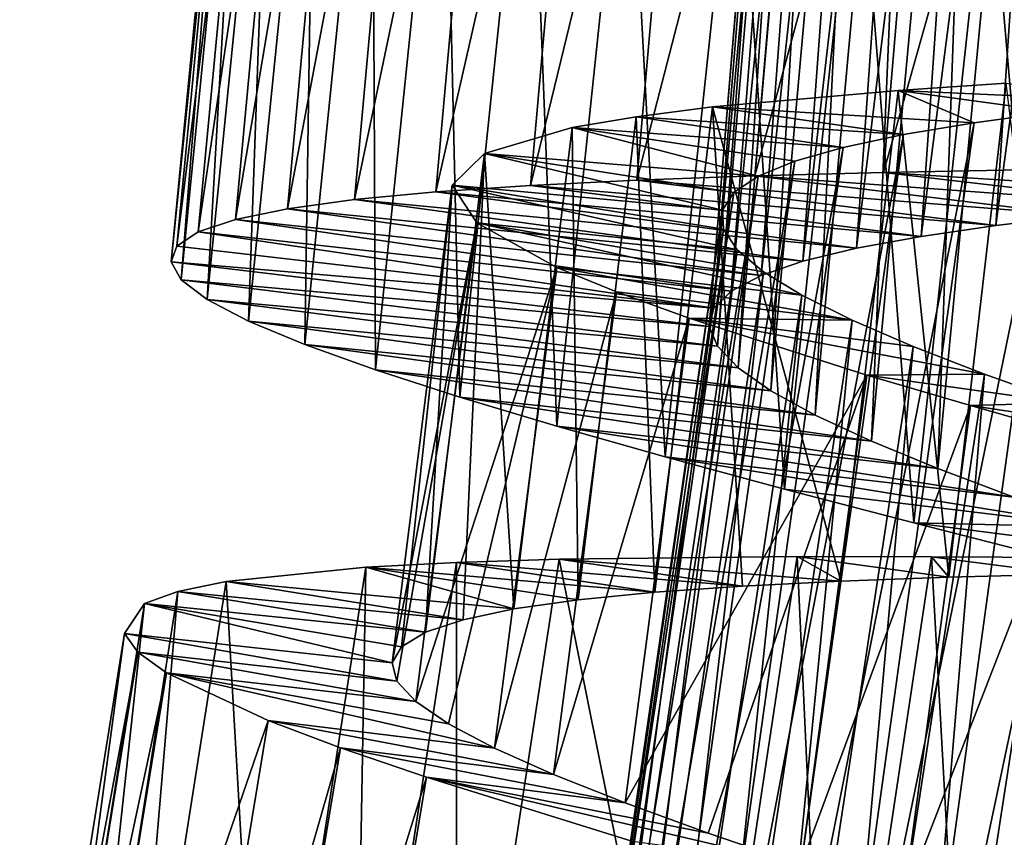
# Model space of a CAD drawing. Header units: millimetres. Extents: x -182 to 217, y -96 to 236.
# Tile 357 of 458: x 149.08 to 153.44, y -27.77 to -24.14. Entities that reach past the tile are written whole.
import ezdxf

# ---------------------------------------------------------------- set-up
doc = ezdxf.new("R2010")
doc.units = ezdxf.units.MM
doc.header["$LTSCALE"] = 52.148148
for name, color, linetype in [('967', 7, 'CONTINUOUS'), ('968', 7, 'CONTINUOUS'), ('986', 7, 'CONTINUOUS'), ('987', 7, 'CONTINUOUS'), ('988', 7, 'CONTINUOUS'), ('993', 7, 'CONTINUOUS'), ('995', 7, 'CONTINUOUS'), ('996', 7, 'CONTINUOUS')]:
    doc.layers.add(name, color=color, linetype=linetype)

msp = doc.modelspace()

# ---------------------------------------------------------------- linework, layer by layer
at = {"layer": '967', "color": 7, "linetype": 'CONTINUOUS', "true_color": 0xaaaaaa}
for points in [[(151.0176, -26.5485, 10.2287), (151.8954, -26.6807, 9.4113), (150.6165, -26.5694, 9.6498), (151.0176, -26.5485, 10.2287)], [(151.4716, -26.5343, 10.7629), (152.2845, -26.6532, 9.8831), (151.0176, -26.5485, 10.2287), (151.4716, -26.5343, 10.7629)], [(152.2845, -26.6532, 9.8831), (151.8954, -26.6807, 9.4113), (151.0176, -26.5485, 10.2287), (152.2845, -26.6532, 9.8831)], [(152.5268, -26.5223, 11.6838), (152.719, -26.6311, 10.3107), (151.4716, -26.5343, 10.7629), (152.5268, -26.5223, 11.6838)], [(152.719, -26.6311, 10.3107), (152.2845, -26.6532, 9.8831), (151.4716, -26.5343, 10.7629), (152.719, -26.6311, 10.3107)], [(153.1978, -26.6136, 10.6928), (152.719, -26.6311, 10.3107), (152.5268, -26.5223, 11.6838), (153.1978, -26.6136, 10.6928)], [(153.1203, -26.5229, 12.0638), (153.1978, -26.6136, 10.6928), (152.5268, -26.5223, 11.6838), (153.1203, -26.5229, 12.0638)], [(153.715, -26.5998, 11.0245), (153.1978, -26.6136, 10.6928), (153.1203, -26.5229, 12.0638), (153.715, -26.5998, 11.0245)], [(153.7452, -26.5267, 12.3818), (153.715, -26.5998, 11.0245), (153.1203, -26.5229, 12.0638), (153.7452, -26.5267, 12.3818)], [(150.6165, -26.5694, 9.6498), (151.2721, -26.7546, 8.3599), (149.9977, -26.633, 8.3954), (150.6165, -26.5694, 9.6498)], [(151.5557, -26.7144, 8.9002), (151.2721, -26.7546, 8.3599), (150.6165, -26.5694, 9.6498), (151.5557, -26.7144, 8.9002)], [(151.8954, -26.6807, 9.4113), (151.5557, -26.7144, 8.9002), (150.6165, -26.5694, 9.6498), (151.8954, -26.6807, 9.4113)], [(149.9977, -26.633, 8.3954), (151.0465, -26.8021, 7.7946), (149.7841, -26.6772, 7.7282), (149.9977, -26.633, 8.3954)], [(151.2721, -26.7546, 8.3599), (151.0465, -26.8021, 7.7946), (149.9977, -26.633, 8.3954), (151.2721, -26.7546, 8.3599)], [(149.7841, -26.6772, 7.7282), (150.8799, -26.8576, 7.2067), (149.6366, -26.7304, 7.0412), (149.7841, -26.6772, 7.7282)], [(151.0465, -26.8021, 7.7946), (150.8799, -26.8576, 7.2067), (149.7841, -26.6772, 7.7282), (151.0465, -26.8021, 7.7946)], [(149.6366, -26.7304, 7.0412), (150.7325, -26.9935, 5.9998), (149.5478, -26.8639, 5.6529), (149.6366, -26.7304, 7.0412)], [(150.7748, -26.9215, 6.605), (150.7325, -26.9935, 5.9998), (149.6366, -26.7304, 7.0412), (150.7748, -26.9215, 6.605)], [(150.8799, -26.8576, 7.2067), (150.7748, -26.9215, 6.605), (149.6366, -26.7304, 7.0412), (150.8799, -26.8576, 7.2067)], [(150.7325, -26.9935, 5.9998), (150.7534, -27.0743, 5.3948), (149.5478, -26.8639, 5.6529), (150.7325, -26.9935, 5.9998)], [(149.5478, -26.8639, 5.6529), (150.7534, -27.0743, 5.3948), (149.6065, -26.9453, 4.9588), (149.5478, -26.8639, 5.6529)], [(150.7534, -27.0743, 5.3948), (150.837, -27.1646, 4.7932), (149.6065, -26.9453, 4.9588), (150.7534, -27.0743, 5.3948)], [(149.6065, -26.9453, 4.9588), (150.837, -27.1646, 4.7932), (149.7337, -27.037, 4.2718), (149.6065, -26.9453, 4.9588)], [(150.9818, -27.2637, 4.2057), (151.1854, -27.3712, 3.6407), (149.7337, -27.037, 4.2718), (150.9818, -27.2637, 4.2057)], [(149.7337, -27.037, 4.2718), (151.1854, -27.3712, 3.6407), (150.1841, -27.2488, 2.9634), (149.7337, -27.037, 4.2718)], [(150.837, -27.1646, 4.7932), (150.9818, -27.2637, 4.2057), (149.7337, -27.037, 4.2718), (150.837, -27.1646, 4.7932)], [(151.1854, -27.3712, 3.6407), (151.4471, -27.4879, 3.1002), (150.1841, -27.2488, 2.9634), (151.1854, -27.3712, 3.6407)], [(150.1841, -27.2488, 2.9634), (151.4471, -27.4879, 3.1002), (150.5043, -27.3694, 2.3503), (150.1841, -27.2488, 2.9634)], [(151.4471, -27.4879, 3.1002), (151.7644, -27.6136, 2.5891), (150.5043, -27.3694, 2.3503), (151.4471, -27.4879, 3.1002)], [(150.5043, -27.3694, 2.3503), (151.7644, -27.6136, 2.5891), (150.8843, -27.4996, 1.7713), (150.5043, -27.3694, 2.3503)], [(152.1314, -27.7471, 2.1168), (152.5434, -27.8878, 1.6889), (150.8843, -27.4996, 1.7713), (152.1314, -27.7471, 2.1168)], [(150.8843, -27.4996, 1.7713), (152.5434, -27.8878, 1.6889), (151.7987, -27.7846, 0.7516), (150.8843, -27.4996, 1.7713)], [(151.7644, -27.6136, 2.5891), (152.1314, -27.7471, 2.1168), (150.8843, -27.4996, 1.7713), (151.7644, -27.6136, 2.5891)]]:
    msp.add_3dface(points, dxfattribs=at)
at = {"layer": '968', "color": 7, "linetype": 'CONTINUOUS', "true_color": 0xaaaaaa}
for points in [[(150.5647, -29.4906, 10.2287), (151.019, -29.4945, 10.7629), (151.0176, -26.5485, 10.2287), (150.5647, -29.4906, 10.2287)], [(150.5647, -29.4906, 10.2287), (151.0176, -26.5485, 10.2287), (150.6165, -26.5694, 9.6498), (150.5647, -29.4906, 10.2287)], [(151.019, -29.4945, 10.7629), (151.4716, -26.5343, 10.7629), (151.0176, -26.5485, 10.2287), (151.019, -29.4945, 10.7629)], [(151.019, -29.4945, 10.7629), (152.0738, -29.5247, 11.6838), (151.4716, -26.5343, 10.7629), (151.019, -29.4945, 10.7629)], [(152.0738, -29.5247, 11.6838), (152.5268, -26.5223, 11.6838), (151.4716, -26.5343, 10.7629), (152.0738, -29.5247, 11.6838)], [(152.0738, -29.5247, 11.6838), (152.6668, -29.549, 12.0638), (152.5268, -26.5223, 11.6838), (152.0738, -29.5247, 11.6838)], [(152.6668, -29.549, 12.0638), (153.1203, -26.5229, 12.0638), (152.5268, -26.5223, 11.6838), (152.6668, -29.549, 12.0638)], [(152.6668, -29.549, 12.0638), (153.2911, -29.5778, 12.3818), (153.1203, -26.5229, 12.0638), (152.6668, -29.549, 12.0638)], [(153.2911, -29.5778, 12.3818), (153.7452, -26.5267, 12.3818), (153.1203, -26.5229, 12.0638), (153.2911, -29.5778, 12.3818)], [(153.2911, -29.5778, 12.3818), (154.6176, -29.6449, 12.8242), (153.7452, -26.5267, 12.3818), (153.2911, -29.5778, 12.3818)], [(150.1631, -29.4953, 9.6498), (150.6165, -26.5694, 9.6498), (149.9977, -26.633, 8.3954), (150.1631, -29.4953, 9.6498)], [(150.1631, -29.4953, 9.6498), (150.5647, -29.4906, 10.2287), (150.6165, -26.5694, 9.6498), (150.1631, -29.4953, 9.6498)], [(149.5423, -29.5342, 8.3954), (150.1631, -29.4953, 9.6498), (149.9977, -26.633, 8.3954), (149.5423, -29.5342, 8.3954)], [(149.5423, -29.5342, 8.3954), (149.9977, -26.633, 8.3954), (149.7841, -26.6772, 7.7282), (149.5423, -29.5342, 8.3954)], [(149.3271, -29.5698, 7.7282), (149.5423, -29.5342, 8.3954), (149.7841, -26.6772, 7.7282), (149.3271, -29.5698, 7.7282)], [(149.3271, -29.5698, 7.7282), (149.7841, -26.6772, 7.7282), (149.6366, -26.7304, 7.0412), (149.3271, -29.5698, 7.7282)], [(149.1776, -29.617, 7.0412), (149.3271, -29.5698, 7.7282), (149.6366, -26.7304, 7.0412), (149.1776, -29.617, 7.0412)], [(149.1776, -29.617, 7.0412), (149.6366, -26.7304, 7.0412), (149.5478, -26.8639, 5.6529), (149.1776, -29.617, 7.0412)], [(149.0835, -29.7469, 5.6529), (149.1776, -29.617, 7.0412), (149.5478, -26.8639, 5.6529), (149.0835, -29.7469, 5.6529)], [(149.0835, -29.7469, 5.6529), (149.5478, -26.8639, 5.6529), (149.6065, -26.9453, 4.9588), (149.0835, -29.7469, 5.6529)], [(149.1389, -29.8306, 4.9588), (149.0835, -29.7469, 5.6529), (149.6065, -26.9453, 4.9588), (149.1389, -29.8306, 4.9588)], [(149.1389, -29.8306, 4.9588), (149.6065, -26.9453, 4.9588), (149.7337, -27.037, 4.2718), (149.1389, -29.8306, 4.9588)], [(149.2624, -29.9273, 4.2718), (149.1389, -29.8306, 4.9588), (149.7337, -27.037, 4.2718), (149.2624, -29.9273, 4.2718)], [(149.2624, -29.9273, 4.2718), (149.7337, -27.037, 4.2718), (150.1841, -27.2488, 2.9634), (149.2624, -29.9273, 4.2718)], [(149.704, -30.1569, 2.9634), (149.2624, -29.9273, 4.2718), (150.1841, -27.2488, 2.9634), (149.704, -30.1569, 2.9634)], [(149.704, -30.1569, 2.9634), (150.1841, -27.2488, 2.9634), (150.5043, -27.3694, 2.3503), (149.704, -30.1569, 2.9634)], [(150.0191, -30.2902, 2.3503), (149.704, -30.1569, 2.9634), (150.5043, -27.3694, 2.3503), (150.0191, -30.2902, 2.3503)], [(150.0191, -30.2902, 2.3503), (150.5043, -27.3694, 2.3503), (150.8843, -27.4996, 1.7713), (150.0191, -30.2902, 2.3503)], [(150.3936, -30.4356, 1.7713), (150.0191, -30.2902, 2.3503), (150.8843, -27.4996, 1.7713), (150.3936, -30.4356, 1.7713)], [(150.3936, -30.4356, 1.7713), (150.8843, -27.4996, 1.7713), (151.7987, -27.7846, 0.7516), (150.3936, -30.4356, 1.7713)]]:
    msp.add_3dface(points, dxfattribs=at)
at = {"layer": '986', "color": 7, "linetype": 'CONTINUOUS', "true_color": 0xaaaaaa}
for points in [[(153.7742, -29.7521, 9.9418), (153.3416, -29.7652, 9.6533), (154.49, -24.4644, 9.9418), (153.7742, -29.7521, 9.9418)], [(154.49, -24.4644, 9.9418), (153.3416, -29.7652, 9.6533), (154.0593, -24.5072, 9.6533), (154.49, -24.4644, 9.9418)], [(153.3416, -29.7652, 9.6533), (152.9444, -29.7833, 9.3207), (154.0593, -24.5072, 9.6533), (153.3416, -29.7652, 9.6533)], [(154.0593, -24.5072, 9.6533), (152.9444, -29.7833, 9.3207), (153.6644, -24.5525, 9.3207), (154.0593, -24.5072, 9.6533)], [(152.9444, -29.7833, 9.3207), (152.5868, -29.8072, 8.9474), (153.6644, -24.5525, 9.3207), (152.9444, -29.7833, 9.3207)], [(153.6644, -24.5525, 9.3207), (152.5868, -29.8072, 8.9474), (153.3093, -24.6009, 8.9474), (153.6644, -24.5525, 9.3207)], [(152.5868, -29.8072, 8.9474), (152.2709, -29.838, 8.5361), (153.3093, -24.6009, 8.9474), (152.5868, -29.8072, 8.9474)], [(153.3093, -24.6009, 8.9474), (152.2709, -29.838, 8.5361), (152.9962, -24.6533, 8.5361), (153.3093, -24.6009, 8.9474)], [(152.2709, -29.838, 8.5361), (152.0017, -29.8763, 8.0933), (152.9962, -24.6533, 8.5361), (152.2709, -29.838, 8.5361)], [(152.9962, -24.6533, 8.5361), (152.0017, -29.8763, 8.0933), (152.7302, -24.71, 8.0933), (152.9962, -24.6533, 8.5361)], [(152.0017, -29.8763, 8.0933), (151.7836, -29.9227, 7.627), (152.7302, -24.71, 8.0933), (152.0017, -29.8763, 8.0933)], [(152.7302, -24.71, 8.0933), (151.7836, -29.9227, 7.627), (152.5158, -24.7713, 7.627), (152.7302, -24.71, 8.0933)], [(151.7836, -29.9227, 7.627), (151.6176, -29.9781, 7.1396), (152.5158, -24.7713, 7.627), (151.7836, -29.9227, 7.627)], [(152.5158, -24.7713, 7.627), (151.6176, -29.9781, 7.1396), (152.3541, -24.838, 7.1396), (152.5158, -24.7713, 7.627)], [(151.6176, -29.9781, 7.1396), (151.5051, -30.0431, 6.6359), (152.3541, -24.838, 7.1396), (151.6176, -29.9781, 7.1396)], [(152.3541, -24.838, 7.1396), (151.5051, -30.0431, 6.6359), (152.2463, -24.9106, 6.6359), (152.3541, -24.838, 7.1396)], [(151.5051, -30.0431, 6.6359), (151.4484, -30.1175, 6.1272), (152.2463, -24.9106, 6.6359), (151.5051, -30.0431, 6.6359)], [(152.2463, -24.9106, 6.6359), (151.4484, -30.1175, 6.1272), (152.1948, -24.9887, 6.1272), (152.2463, -24.9106, 6.6359)], [(151.4484, -30.1175, 6.1272), (151.4475, -30.2018, 5.6183), (152.1948, -24.9887, 6.1272), (151.4484, -30.1175, 6.1272)], [(152.1948, -24.9887, 6.1272), (151.4475, -30.2018, 5.6183), (152.1998, -25.0728, 5.6183), (152.1948, -24.9887, 6.1272)], [(151.4475, -30.2018, 5.6183), (151.5024, -30.2969, 5.1108), (152.1998, -25.0728, 5.6183), (151.4475, -30.2018, 5.6183)], [(152.1998, -25.0728, 5.6183), (151.5024, -30.2969, 5.1108), (152.2611, -25.1639, 5.1108), (152.1998, -25.0728, 5.6183)], [(151.5024, -30.2969, 5.1108), (151.612, -30.4022, 4.6142), (152.2611, -25.1639, 5.1108), (151.5024, -30.2969, 5.1108)], [(152.2611, -25.1639, 5.1108), (151.612, -30.4022, 4.6142), (152.3776, -25.2614, 4.6142), (152.2611, -25.1639, 5.1108)], [(151.612, -30.4022, 4.6142), (151.7741, -30.5171, 4.137), (152.3776, -25.2614, 4.6142), (151.612, -30.4022, 4.6142)], [(152.3776, -25.2614, 4.6142), (151.7741, -30.5171, 4.137), (152.5472, -25.365, 4.137), (152.3776, -25.2614, 4.6142)], [(151.7741, -30.5171, 4.137), (151.9877, -30.6422, 3.6819), (152.5472, -25.365, 4.137), (151.7741, -30.5171, 4.137)], [(152.5472, -25.365, 4.137), (151.9877, -30.6422, 3.6819), (152.769, -25.4751, 3.6819), (152.5472, -25.365, 4.137)], [(151.9877, -30.6422, 3.6819), (152.2503, -30.7774, 3.2538), (152.769, -25.4751, 3.6819), (151.9877, -30.6422, 3.6819)], [(152.769, -25.4751, 3.6819), (152.2503, -30.7774, 3.2538), (153.0402, -25.5919, 3.2538), (152.769, -25.4751, 3.6819)], [(152.2503, -30.7774, 3.2538), (152.5566, -30.9212, 2.8609), (153.0402, -25.5919, 3.2538), (152.2503, -30.7774, 3.2538)], [(153.0402, -25.5919, 3.2538), (152.5566, -30.9212, 2.8609), (153.3556, -25.7143, 2.8609), (153.0402, -25.5919, 3.2538)], [(152.5566, -30.9212, 2.8609), (152.9029, -31.0731, 2.5078), (153.3556, -25.7143, 2.8609), (152.5566, -30.9212, 2.8609)], [(153.3556, -25.7143, 2.8609), (152.9029, -31.0731, 2.5078), (153.7115, -25.8421, 2.5078), (153.3556, -25.7143, 2.8609)], [(152.9029, -31.0731, 2.5078), (153.2867, -31.2334, 2.1966), (153.7115, -25.8421, 2.5078), (152.9029, -31.0731, 2.5078)], [(153.7115, -25.8421, 2.5078), (153.2867, -31.2334, 2.1966), (154.1055, -25.9757, 2.1966), (153.7115, -25.8421, 2.5078)], [(153.2867, -31.2334, 2.1966), (153.702, -31.4007, 1.9322), (154.1055, -25.9757, 2.1966), (153.2867, -31.2334, 2.1966)]]:
    msp.add_3dface(points, dxfattribs=at)
at = {"layer": '987', "color": 7, "linetype": 'CONTINUOUS', "true_color": 0xaaaaaa}
for points in [[(152.9733, -24.4576, 10.3107), (153.3093, -24.6009, 8.9474), (152.1514, -24.5308, 9.4113), (152.9733, -24.4576, 10.3107)], [(153.4514, -24.4263, 10.6928), (154.0593, -24.5072, 9.6533), (152.9733, -24.4576, 10.3107), (153.4514, -24.4263, 10.6928)], [(154.0593, -24.5072, 9.6533), (153.6644, -24.5525, 9.3207), (152.9733, -24.4576, 10.3107), (154.0593, -24.5072, 9.6533)], [(153.6644, -24.5525, 9.3207), (153.3093, -24.6009, 8.9474), (152.9733, -24.4576, 10.3107), (153.6644, -24.5525, 9.3207)], [(152.1514, -24.5308, 9.4113), (152.9962, -24.6533, 8.5361), (151.8129, -24.5743, 8.9002), (152.1514, -24.5308, 9.4113)], [(153.3093, -24.6009, 8.9474), (152.9962, -24.6533, 8.5361), (152.1514, -24.5308, 9.4113), (153.3093, -24.6009, 8.9474)], [(151.8129, -24.5743, 8.9002), (152.7302, -24.71, 8.0933), (151.5305, -24.6226, 8.3599), (151.8129, -24.5743, 8.9002)], [(152.9962, -24.6533, 8.5361), (152.7302, -24.71, 8.0933), (151.8129, -24.5743, 8.9002), (152.9962, -24.6533, 8.5361)], [(151.5305, -24.6226, 8.3599), (152.3541, -24.838, 7.1396), (151.1415, -24.7369, 7.2067), (151.5305, -24.6226, 8.3599)], [(152.7302, -24.71, 8.0933), (152.5158, -24.7713, 7.627), (151.5305, -24.6226, 8.3599), (152.7302, -24.71, 8.0933)], [(152.5158, -24.7713, 7.627), (152.3541, -24.838, 7.1396), (151.5305, -24.6226, 8.3599), (152.5158, -24.7713, 7.627)], [(151.1415, -24.7369, 7.2067), (152.1948, -24.9887, 6.1272), (150.9981, -24.8769, 5.9998), (151.1415, -24.7369, 7.2067)], [(152.3541, -24.838, 7.1396), (152.2463, -24.9106, 6.6359), (151.1415, -24.7369, 7.2067), (152.3541, -24.838, 7.1396)], [(152.2463, -24.9106, 6.6359), (152.1948, -24.9887, 6.1272), (151.1415, -24.7369, 7.2067), (152.2463, -24.9106, 6.6359)], [(152.1948, -24.9887, 6.1272), (152.1998, -25.0728, 5.6183), (150.9981, -24.8769, 5.9998), (152.1948, -24.9887, 6.1272)], [(152.1998, -25.0728, 5.6183), (152.2611, -25.1639, 5.1108), (150.9981, -24.8769, 5.9998), (152.1998, -25.0728, 5.6183)], [(150.9981, -24.8769, 5.9998), (152.2611, -25.1639, 5.1108), (151.1074, -25.0449, 4.7932), (150.9981, -24.8769, 5.9998)], [(152.2611, -25.1639, 5.1108), (152.3776, -25.2614, 4.6142), (151.1074, -25.0449, 4.7932), (152.2611, -25.1639, 5.1108)], [(152.3776, -25.2614, 4.6142), (152.5472, -25.365, 4.137), (151.1074, -25.0449, 4.7932), (152.3776, -25.2614, 4.6142)], [(151.1074, -25.0449, 4.7932), (152.5472, -25.365, 4.137), (151.4616, -25.2415, 3.6407), (151.1074, -25.0449, 4.7932)], [(152.5472, -25.365, 4.137), (152.769, -25.4751, 3.6819), (151.4616, -25.2415, 3.6407), (152.5472, -25.365, 4.137)], [(151.4616, -25.2415, 3.6407), (152.769, -25.4751, 3.6819), (151.7266, -25.3506, 3.1002), (151.4616, -25.2415, 3.6407)], [(151.7266, -25.3506, 3.1002), (152.769, -25.4751, 3.6819), (152.0473, -25.4671, 2.5891), (151.7266, -25.3506, 3.1002)], [(152.769, -25.4751, 3.6819), (153.0402, -25.5919, 3.2538), (152.0473, -25.4671, 2.5891), (152.769, -25.4751, 3.6819)], [(153.0402, -25.5919, 3.2538), (153.3556, -25.7143, 2.8609), (152.0473, -25.4671, 2.5891), (153.0402, -25.5919, 3.2538)], [(152.0473, -25.4671, 2.5891), (153.3556, -25.7143, 2.8609), (152.8339, -25.7188, 1.6889), (152.0473, -25.4671, 2.5891)], [(153.3556, -25.7143, 2.8609), (153.7115, -25.8421, 2.5078), (152.8339, -25.7188, 1.6889), (153.3556, -25.7143, 2.8609)], [(152.8339, -25.7188, 1.6889), (153.7115, -25.8421, 2.5078), (153.2933, -25.854, 1.3071), (152.8339, -25.7188, 1.6889)], [(153.7115, -25.8421, 2.5078), (154.1055, -25.9757, 2.1966), (153.2933, -25.854, 1.3071), (153.7115, -25.8421, 2.5078)], [(153.2933, -25.854, 1.3071), (154.1055, -25.9757, 2.1966), (153.7913, -25.9952, 0.9753), (153.2933, -25.854, 1.3071)]]:
    msp.add_3dface(points, dxfattribs=at)
at = {"layer": '988', "color": 7, "linetype": 'CONTINUOUS', "true_color": 0xaaaaaa}
for points in [[(152.719, -26.6311, 10.3107), (152.9733, -24.4576, 10.3107), (152.1514, -24.5308, 9.4113), (152.719, -26.6311, 10.3107)], [(152.719, -26.6311, 10.3107), (153.1978, -26.6136, 10.6928), (152.9733, -24.4576, 10.3107), (152.719, -26.6311, 10.3107)], [(153.1978, -26.6136, 10.6928), (153.4514, -24.4263, 10.6928), (152.9733, -24.4576, 10.3107), (153.1978, -26.6136, 10.6928)], [(153.1978, -26.6136, 10.6928), (153.715, -26.5998, 11.0245), (153.4514, -24.4263, 10.6928), (153.1978, -26.6136, 10.6928)], [(151.8954, -26.6807, 9.4113), (152.1514, -24.5308, 9.4113), (151.8129, -24.5743, 8.9002), (151.8954, -26.6807, 9.4113)], [(151.8954, -26.6807, 9.4113), (152.2845, -26.6532, 9.8831), (152.1514, -24.5308, 9.4113), (151.8954, -26.6807, 9.4113)], [(152.2845, -26.6532, 9.8831), (152.719, -26.6311, 10.3107), (152.1514, -24.5308, 9.4113), (152.2845, -26.6532, 9.8831)], [(151.5557, -26.7144, 8.9002), (151.8129, -24.5743, 8.9002), (151.5305, -24.6226, 8.3599), (151.5557, -26.7144, 8.9002)], [(151.5557, -26.7144, 8.9002), (151.8954, -26.6807, 9.4113), (151.8129, -24.5743, 8.9002), (151.5557, -26.7144, 8.9002)], [(151.2721, -26.7546, 8.3599), (151.5305, -24.6226, 8.3599), (151.1415, -24.7369, 7.2067), (151.2721, -26.7546, 8.3599)], [(151.2721, -26.7546, 8.3599), (151.5557, -26.7144, 8.9002), (151.5305, -24.6226, 8.3599), (151.2721, -26.7546, 8.3599)], [(150.8799, -26.8576, 7.2067), (151.0465, -26.8021, 7.7946), (151.1415, -24.7369, 7.2067), (150.8799, -26.8576, 7.2067)], [(150.8799, -26.8576, 7.2067), (151.1415, -24.7369, 7.2067), (150.9981, -24.8769, 5.9998), (150.8799, -26.8576, 7.2067)], [(151.0465, -26.8021, 7.7946), (151.2721, -26.7546, 8.3599), (151.1415, -24.7369, 7.2067), (151.0465, -26.8021, 7.7946)], [(150.7325, -26.9935, 5.9998), (150.7748, -26.9215, 6.605), (150.9981, -24.8769, 5.9998), (150.7325, -26.9935, 5.9998)], [(150.7325, -26.9935, 5.9998), (150.9981, -24.8769, 5.9998), (151.1074, -25.0449, 4.7932), (150.7325, -26.9935, 5.9998)], [(150.7748, -26.9215, 6.605), (150.8799, -26.8576, 7.2067), (150.9981, -24.8769, 5.9998), (150.7748, -26.9215, 6.605)], [(150.7534, -27.0743, 5.3948), (150.7325, -26.9935, 5.9998), (151.1074, -25.0449, 4.7932), (150.7534, -27.0743, 5.3948)], [(150.837, -27.1646, 4.7932), (150.7534, -27.0743, 5.3948), (151.1074, -25.0449, 4.7932), (150.837, -27.1646, 4.7932)], [(150.837, -27.1646, 4.7932), (151.1074, -25.0449, 4.7932), (151.4616, -25.2415, 3.6407), (150.837, -27.1646, 4.7932)], [(150.9818, -27.2637, 4.2057), (150.837, -27.1646, 4.7932), (151.4616, -25.2415, 3.6407), (150.9818, -27.2637, 4.2057)], [(151.1854, -27.3712, 3.6407), (150.9818, -27.2637, 4.2057), (151.4616, -25.2415, 3.6407), (151.1854, -27.3712, 3.6407)], [(151.1854, -27.3712, 3.6407), (151.4616, -25.2415, 3.6407), (151.7266, -25.3506, 3.1002), (151.1854, -27.3712, 3.6407)], [(151.4471, -27.4879, 3.1002), (151.1854, -27.3712, 3.6407), (151.7266, -25.3506, 3.1002), (151.4471, -27.4879, 3.1002)], [(151.4471, -27.4879, 3.1002), (151.7266, -25.3506, 3.1002), (152.0473, -25.4671, 2.5891), (151.4471, -27.4879, 3.1002)], [(151.7644, -27.6136, 2.5891), (151.4471, -27.4879, 3.1002), (152.0473, -25.4671, 2.5891), (151.7644, -27.6136, 2.5891)], [(151.7644, -27.6136, 2.5891), (152.0473, -25.4671, 2.5891), (152.8339, -25.7188, 1.6889), (151.7644, -27.6136, 2.5891)], [(152.1314, -27.7471, 2.1168), (151.7644, -27.6136, 2.5891), (152.8339, -25.7188, 1.6889), (152.1314, -27.7471, 2.1168)], [(152.5434, -27.8878, 1.6889), (152.1314, -27.7471, 2.1168), (152.8339, -25.7188, 1.6889), (152.5434, -27.8878, 1.6889)], [(152.5434, -27.8878, 1.6889), (152.8339, -25.7188, 1.6889), (153.2933, -25.854, 1.3071), (152.5434, -27.8878, 1.6889)], [(152.9988, -28.0362, 1.3071), (152.5434, -27.8878, 1.6889), (153.2933, -25.854, 1.3071), (152.9988, -28.0362, 1.3071)], [(152.9988, -28.0362, 1.3071), (153.2933, -25.854, 1.3071), (153.7913, -25.9952, 0.9753), (152.9988, -28.0362, 1.3071)], [(153.4924, -28.1916, 0.9753), (152.9988, -28.0362, 1.3071), (153.7913, -25.9952, 0.9753), (153.4924, -28.1916, 0.9753)]]:
    msp.add_3dface(points, dxfattribs=at)
at = {"layer": '993', "color": 7, "linetype": 'CONTINUOUS', "true_color": 0xaaaaaa}
for points in [[(151.8168, -24.8557, 10.9106), (153.7781, -25.0112, 9.468), (152.3387, -24.8369, 11.3852), (151.8168, -24.8557, 10.9106)], [(152.3387, -24.8369, 11.3852), (154.1883, -24.9698, 9.7816), (152.9081, -24.8219, 11.8075), (152.3387, -24.8369, 11.3852)], [(153.7781, -25.0112, 9.468), (154.1883, -24.9698, 9.7816), (152.3387, -24.8369, 11.3852), (153.7781, -25.0112, 9.468)], [(152.9081, -24.8219, 11.8075), (154.6312, -24.9307, 10.0492), (153.5168, -24.81, 12.1713), (152.9081, -24.8219, 11.8075)], [(154.1883, -24.9698, 9.7816), (154.6312, -24.9307, 10.0492), (152.9081, -24.8219, 11.8075), (154.1883, -24.9698, 9.7816)], [(150.9255, -24.9074, 9.8147), (153.0751, -25.1042, 8.7184), (151.3449, -24.8789, 10.3861), (150.9255, -24.9074, 9.8147)], [(151.3449, -24.8789, 10.3861), (153.4065, -25.0557, 9.1131), (151.8168, -24.8557, 10.9106), (151.3449, -24.8789, 10.3861)], [(153.0751, -25.1042, 8.7184), (153.4065, -25.0557, 9.1131), (151.3449, -24.8789, 10.3861), (153.0751, -25.1042, 8.7184)], [(153.4065, -25.0557, 9.1131), (153.7781, -25.0112, 9.468), (151.8168, -24.8557, 10.9106), (153.4065, -25.0557, 9.1131)], [(150.5655, -24.9416, 9.2055), (152.7883, -25.1571, 8.2891), (150.9255, -24.9074, 9.8147), (150.5655, -24.9416, 9.2055)], [(152.7883, -25.1571, 8.2891), (153.0751, -25.1042, 8.7184), (150.9255, -24.9074, 9.8147), (152.7883, -25.1571, 8.2891)], [(150.2696, -24.9821, 8.5673), (152.5512, -25.2147, 7.8333), (150.5655, -24.9416, 9.2055), (150.2696, -24.9821, 8.5673)], [(152.5512, -25.2147, 7.8333), (152.7883, -25.1571, 8.2891), (150.5655, -24.9416, 9.2055), (152.5512, -25.2147, 7.8333)], [(150.0386, -25.0295, 7.902), (152.3662, -25.2777, 7.3554), (150.2696, -24.9821, 8.5673), (150.0386, -25.0295, 7.902)], [(152.3662, -25.2777, 7.3554), (152.5512, -25.2147, 7.8333), (150.2696, -24.9821, 8.5673), (152.3662, -25.2777, 7.3554)], [(149.8741, -25.0845, 7.2138), (152.2343, -25.3467, 6.8588), (150.0386, -25.0295, 7.902), (149.8741, -25.0845, 7.2138)], [(152.2343, -25.3467, 6.8588), (152.3662, -25.2777, 7.3554), (150.0386, -25.0295, 7.902), (152.2343, -25.3467, 6.8588)], [(149.7789, -25.1471, 6.5148), (152.1575, -25.4219, 6.3517), (149.8741, -25.0845, 7.2138), (149.7789, -25.1471, 6.5148)], [(152.1575, -25.4219, 6.3517), (152.2343, -25.3467, 6.8588), (149.8741, -25.0845, 7.2138), (152.1575, -25.4219, 6.3517)], [(149.7539, -25.2174, 5.8144), (152.1575, -25.4219, 6.3517), (149.7789, -25.1471, 6.5148), (149.7539, -25.2174, 5.8144)], [(152.1371, -25.5031, 5.8429), (152.1575, -25.4219, 6.3517), (149.7539, -25.2174, 5.8144), (152.1371, -25.5031, 5.8429)], [(149.7991, -25.2961, 5.1146), (152.1371, -25.5031, 5.8429), (149.7539, -25.2174, 5.8144), (149.7991, -25.2961, 5.1146)], [(152.1729, -25.5911, 5.335), (152.1371, -25.5031, 5.8429), (149.7991, -25.2961, 5.1146), (152.1729, -25.5911, 5.335)], [(149.9141, -25.3837, 4.4196), (152.1729, -25.5911, 5.335), (149.7991, -25.2961, 5.1146), (149.9141, -25.3837, 4.4196)], [(152.2644, -25.6863, 4.833), (152.1729, -25.5911, 5.335), (149.9141, -25.3837, 4.4196), (152.2644, -25.6863, 4.833)], [(150.097, -25.4795, 3.7425), (152.2644, -25.6863, 4.833), (149.9141, -25.3837, 4.4196), (150.097, -25.4795, 3.7425)], [(152.4094, -25.7877, 4.3481), (152.2644, -25.6863, 4.833), (150.097, -25.4795, 3.7425), (152.4094, -25.7877, 4.3481)], [(150.3454, -25.5834, 3.0908), (152.4094, -25.7877, 4.3481), (150.097, -25.4795, 3.7425), (150.3454, -25.5834, 3.0908)], [(152.6065, -25.8957, 3.8844), (152.4094, -25.7877, 4.3481), (150.3454, -25.5834, 3.0908), (152.6065, -25.8957, 3.8844)], [(150.6583, -25.6959, 2.467), (152.6065, -25.8957, 3.8844), (150.3454, -25.5834, 3.0908), (150.6583, -25.6959, 2.467)], [(152.8547, -26.0109, 3.444), (152.6065, -25.8957, 3.8844), (150.6583, -25.6959, 2.467), (152.8547, -26.0109, 3.444)], [(151.0329, -25.817, 1.8763), (152.8547, -26.0109, 3.444), (150.6583, -25.6959, 2.467), (151.0329, -25.817, 1.8763)], [(153.1492, -26.1325, 3.0352), (152.8547, -26.0109, 3.444), (151.0329, -25.817, 1.8763), (153.1492, -26.1325, 3.0352)], [(151.4624, -25.9454, 1.3295), (153.1492, -26.1325, 3.0352), (151.0329, -25.817, 1.8763), (151.4624, -25.9454, 1.3295)], [(153.4852, -26.2595, 2.6646), (153.1492, -26.1325, 3.0352), (151.4624, -25.9454, 1.3295), (153.4852, -26.2595, 2.6646)], [(151.942, -26.0806, 0.832), (153.4852, -26.2595, 2.6646), (151.4624, -25.9454, 1.3295), (151.942, -26.0806, 0.832)], [(153.8606, -26.3925, 2.3344), (153.4852, -26.2595, 2.6646), (151.942, -26.0806, 0.832), (153.8606, -26.3925, 2.3344)], [(152.4707, -26.2234, 0.3847), (153.8606, -26.3925, 2.3344), (151.942, -26.0806, 0.832), (152.4707, -26.2234, 0.3847)], [(153.0433, -26.3732, -0.0077), (153.8606, -26.3925, 2.3344), (152.4707, -26.2234, 0.3847), (153.0433, -26.3732, -0.0077)], [(154.271, -26.5311, 2.0483), (153.8606, -26.3925, 2.3344), (153.0433, -26.3732, -0.0077), (154.271, -26.5311, 2.0483)], [(153.6493, -26.5282, -0.3381), (154.271, -26.5311, 2.0483), (153.0433, -26.3732, -0.0077), (153.6493, -26.5282, -0.3381)]]:
    msp.add_3dface(points, dxfattribs=at)
at = {"layer": '995', "color": 7, "linetype": 'CONTINUOUS', "true_color": 0xaaaaaa}
for points in [[(152.9081, -24.8219, 11.8075), (153.5168, -24.81, 12.1713), (153.7728, -21.754, 12.1674), (152.9081, -24.8219, 11.8075)], [(152.9081, -24.8219, 11.8075), (153.7728, -21.754, 12.1674), (153.1654, -21.7904, 11.8029), (152.9081, -24.8219, 11.8075)], [(152.3387, -24.8369, 11.3852), (152.9081, -24.8219, 11.8075), (153.1654, -21.7904, 11.8029), (152.3387, -24.8369, 11.3852)], [(152.3387, -24.8369, 11.3852), (153.1654, -21.7904, 11.8029), (152.5977, -21.8281, 11.38), (152.3387, -24.8369, 11.3852)], [(151.8168, -24.8557, 10.9106), (152.3387, -24.8369, 11.3852), (152.5977, -21.8281, 11.38), (151.8168, -24.8557, 10.9106)], [(151.8168, -24.8557, 10.9106), (152.5977, -21.8281, 11.38), (152.078, -21.8677, 10.9053), (151.8168, -24.8557, 10.9106)], [(151.3449, -24.8789, 10.3861), (151.8168, -24.8557, 10.9106), (152.078, -21.8677, 10.9053), (151.3449, -24.8789, 10.3861)], [(151.3449, -24.8789, 10.3861), (152.078, -21.8677, 10.9053), (151.6085, -21.9098, 10.3809), (151.3449, -24.8789, 10.3861)], [(150.9255, -24.9074, 9.8147), (151.3449, -24.8789, 10.3861), (151.6085, -21.9098, 10.3809), (150.9255, -24.9074, 9.8147)], [(150.9255, -24.9074, 9.8147), (151.6085, -21.9098, 10.3809), (151.1912, -21.955, 9.8092), (150.9255, -24.9074, 9.8147)], [(150.5655, -24.9416, 9.2055), (150.9255, -24.9074, 9.8147), (151.1912, -21.955, 9.8092), (150.5655, -24.9416, 9.2055)], [(150.5655, -24.9416, 9.2055), (151.1912, -21.955, 9.8092), (150.8335, -22.0037, 9.1998), (150.5655, -24.9416, 9.2055)], [(150.2696, -24.9821, 8.5673), (150.5655, -24.9416, 9.2055), (150.8335, -22.0037, 9.1998), (150.2696, -24.9821, 8.5673)], [(150.2696, -24.9821, 8.5673), (150.8335, -22.0037, 9.1998), (150.5398, -22.056, 8.5609), (150.2696, -24.9821, 8.5673)], [(150.0386, -25.0295, 7.902), (150.2696, -24.9821, 8.5673), (150.5398, -22.056, 8.5609), (150.0386, -25.0295, 7.902)], [(150.0386, -25.0295, 7.902), (150.5398, -22.056, 8.5609), (150.3115, -22.1126, 7.8951), (150.0386, -25.0295, 7.902)], [(149.8741, -25.0845, 7.2138), (150.0386, -25.0295, 7.902), (150.3115, -22.1126, 7.8951), (149.8741, -25.0845, 7.2138)], [(149.8741, -25.0845, 7.2138), (150.3115, -22.1126, 7.8951), (150.1501, -22.1742, 7.207), (149.8741, -25.0845, 7.2138)], [(149.7789, -25.1471, 6.5148), (149.8741, -25.0845, 7.2138), (150.1501, -22.1742, 7.207), (149.7789, -25.1471, 6.5148)], [(149.7789, -25.1471, 6.5148), (150.1501, -22.1742, 7.207), (150.0582, -22.2406, 6.5085), (149.7789, -25.1471, 6.5148)], [(149.7539, -25.2174, 5.8144), (149.7789, -25.1471, 6.5148), (150.0582, -22.2406, 6.5085), (149.7539, -25.2174, 5.8144)], [(149.7539, -25.2174, 5.8144), (150.0582, -22.2406, 6.5085), (150.0366, -22.3118, 5.809), (149.7539, -25.2174, 5.8144)], [(149.7991, -25.2961, 5.1146), (149.7539, -25.2174, 5.8144), (150.0366, -22.3118, 5.809), (149.7991, -25.2961, 5.1146)], [(149.7991, -25.2961, 5.1146), (150.0366, -22.3118, 5.809), (150.0854, -22.3886, 5.1095), (149.7991, -25.2961, 5.1146)], [(149.9141, -25.3837, 4.4196), (149.7991, -25.2961, 5.1146), (150.0854, -22.3886, 5.1095), (149.9141, -25.3837, 4.4196)], [(149.9141, -25.3837, 4.4196), (150.0854, -22.3886, 5.1095), (150.2044, -22.4716, 4.4148), (149.9141, -25.3837, 4.4196)], [(150.097, -25.4795, 3.7425), (149.9141, -25.3837, 4.4196), (150.2044, -22.4716, 4.4148), (150.097, -25.4795, 3.7425)], [(150.097, -25.4795, 3.7425), (150.2044, -22.4716, 4.4148), (150.3914, -22.56, 3.7378), (150.097, -25.4795, 3.7425)], [(150.3454, -25.5834, 3.0908), (150.097, -25.4795, 3.7425), (150.3914, -22.56, 3.7378), (150.3454, -25.5834, 3.0908)], [(150.3454, -25.5834, 3.0908), (150.3914, -22.56, 3.7378), (150.644, -22.6539, 3.0866), (150.3454, -25.5834, 3.0908)], [(150.6583, -25.6959, 2.467), (150.3454, -25.5834, 3.0908), (150.644, -22.6539, 3.0866), (150.6583, -25.6959, 2.467)], [(150.6583, -25.6959, 2.467), (150.644, -22.6539, 3.0866), (150.9613, -22.7537, 2.4634), (150.6583, -25.6959, 2.467)], [(151.0329, -25.817, 1.8763), (150.6583, -25.6959, 2.467), (150.9613, -22.7537, 2.4634), (151.0329, -25.817, 1.8763)], [(151.0329, -25.817, 1.8763), (150.9613, -22.7537, 2.4634), (151.3408, -22.8597, 1.8732), (151.0329, -25.817, 1.8763)], [(151.4624, -25.9454, 1.3295), (151.0329, -25.817, 1.8763), (151.3408, -22.8597, 1.8732), (151.4624, -25.9454, 1.3295)], [(151.4624, -25.9454, 1.3295), (151.3408, -22.8597, 1.8732), (151.7753, -22.9709, 1.3266), (151.4624, -25.9454, 1.3295)], [(151.942, -26.0806, 0.832), (151.4624, -25.9454, 1.3295), (151.7753, -22.9709, 1.3266), (151.942, -26.0806, 0.832)], [(151.942, -26.0806, 0.832), (151.7753, -22.9709, 1.3266), (152.2606, -23.087, 0.829), (151.942, -26.0806, 0.832)], [(152.4707, -26.2234, 0.3847), (151.942, -26.0806, 0.832), (152.2606, -23.087, 0.829), (152.4707, -26.2234, 0.3847)], [(152.4707, -26.2234, 0.3847), (152.2606, -23.087, 0.829), (152.795, -23.2086, 0.382), (152.4707, -26.2234, 0.3847)], [(153.0433, -26.3732, -0.0077), (152.4707, -26.2234, 0.3847), (152.795, -23.2086, 0.382), (153.0433, -26.3732, -0.0077)], [(153.0433, -26.3732, -0.0077), (152.795, -23.2086, 0.382), (153.3732, -23.3353, -0.0099), (153.0433, -26.3732, -0.0077)], [(153.6493, -26.5282, -0.3381), (153.0433, -26.3732, -0.0077), (153.3732, -23.3353, -0.0099), (153.6493, -26.5282, -0.3381)], [(153.6493, -26.5282, -0.3381), (153.3732, -23.3353, -0.0099), (153.9846, -23.4659, -0.3397), (153.6493, -26.5282, -0.3381)]]:
    msp.add_3dface(points, dxfattribs=at)
at = {"layer": '996', "color": 7, "linetype": 'CONTINUOUS', "true_color": 0xaaaaaa}
for points in [[(153.7781, -25.0112, 9.468), (153.4065, -25.0557, 9.1131), (154.1173, -19.7437, 9.4233), (153.7781, -25.0112, 9.468)], [(154.1173, -19.7437, 9.4233), (153.4065, -25.0557, 9.1131), (153.7558, -19.8135, 9.0641), (154.1173, -19.7437, 9.4233)], [(153.4065, -25.0557, 9.1131), (153.0751, -25.1042, 8.7184), (153.7558, -19.8135, 9.0641), (153.4065, -25.0557, 9.1131)], [(153.7558, -19.8135, 9.0641), (153.0751, -25.1042, 8.7184), (153.4352, -19.8845, 8.666), (153.7558, -19.8135, 9.0641)], [(153.0751, -25.1042, 8.7184), (152.7883, -25.1571, 8.2891), (153.4352, -19.8845, 8.666), (153.0751, -25.1042, 8.7184)], [(153.4352, -19.8845, 8.666), (152.7883, -25.1571, 8.2891), (153.1596, -19.9569, 8.2346), (153.4352, -19.8845, 8.666)], [(152.7883, -25.1571, 8.2891), (152.5512, -25.2147, 7.8333), (153.1596, -19.9569, 8.2346), (152.7883, -25.1571, 8.2891)], [(153.1596, -19.9569, 8.2346), (152.5512, -25.2147, 7.8333), (152.9342, -20.0306, 7.7777), (153.1596, -19.9569, 8.2346)], [(152.5512, -25.2147, 7.8333), (152.3662, -25.2777, 7.3554), (152.9342, -20.0306, 7.7777), (152.5512, -25.2147, 7.8333)], [(152.9342, -20.0306, 7.7777), (152.3662, -25.2777, 7.3554), (152.7608, -20.106, 7.2994), (152.9342, -20.0306, 7.7777)], [(152.3662, -25.2777, 7.3554), (152.2343, -25.3467, 6.8588), (152.7608, -20.106, 7.2994), (152.3662, -25.2777, 7.3554)], [(152.7608, -20.106, 7.2994), (152.2343, -25.3467, 6.8588), (152.6405, -20.184, 6.8029), (152.7608, -20.106, 7.2994)], [(152.2343, -25.3467, 6.8588), (152.1575, -25.4219, 6.3517), (152.6405, -20.184, 6.8029), (152.2343, -25.3467, 6.8588)], [(152.6405, -20.184, 6.8029), (152.1575, -25.4219, 6.3517), (152.5755, -20.2641, 6.2976), (152.6405, -20.184, 6.8029)], [(152.1575, -25.4219, 6.3517), (152.1371, -25.5031, 5.8429), (152.5755, -20.2641, 6.2976), (152.1575, -25.4219, 6.3517)], [(152.5755, -20.2641, 6.2976), (152.1371, -25.5031, 5.8429), (152.5666, -20.3464, 5.7913), (152.5755, -20.2641, 6.2976)], [(152.1371, -25.5031, 5.8429), (152.1729, -25.5911, 5.335), (152.5666, -20.3464, 5.7913), (152.1371, -25.5031, 5.8429)], [(152.5666, -20.3464, 5.7913), (152.1729, -25.5911, 5.335), (152.6137, -20.4317, 5.2857), (152.5666, -20.3464, 5.7913)], [(152.1729, -25.5911, 5.335), (152.2644, -25.6863, 4.833), (152.6137, -20.4317, 5.2857), (152.1729, -25.5911, 5.335)], [(152.6137, -20.4317, 5.2857), (152.2644, -25.6863, 4.833), (152.7165, -20.5204, 4.7867), (152.6137, -20.4317, 5.2857)], [(152.2644, -25.6863, 4.833), (152.4094, -25.7877, 4.3481), (152.7165, -20.5204, 4.7867), (152.2644, -25.6863, 4.833)], [(152.7165, -20.5204, 4.7867), (152.4094, -25.7877, 4.3481), (152.8725, -20.6115, 4.3051), (152.7165, -20.5204, 4.7867)], [(152.4094, -25.7877, 4.3481), (152.6065, -25.8957, 3.8844), (152.8725, -20.6115, 4.3051), (152.4094, -25.7877, 4.3481)], [(152.8725, -20.6115, 4.3051), (152.6065, -25.8957, 3.8844), (153.0807, -20.7058, 3.8446), (152.8725, -20.6115, 4.3051)], [(152.6065, -25.8957, 3.8844), (152.8547, -26.0109, 3.444), (153.0807, -20.7058, 3.8446), (152.6065, -25.8957, 3.8844)], [(153.0807, -20.7058, 3.8446), (152.8547, -26.0109, 3.444), (153.3396, -20.8037, 3.408), (153.0807, -20.7058, 3.8446)], [(152.8547, -26.0109, 3.444), (153.1492, -26.1325, 3.0352), (153.3396, -20.8037, 3.408), (152.8547, -26.0109, 3.444)], [(153.3396, -20.8037, 3.408), (153.1492, -26.1325, 3.0352), (153.6443, -20.9045, 3.0036), (153.3396, -20.8037, 3.408)], [(153.1492, -26.1325, 3.0352), (153.4852, -26.2595, 2.6646), (153.6443, -20.9045, 3.0036), (153.1492, -26.1325, 3.0352)]]:
    msp.add_3dface(points, dxfattribs=at)

doc.saveas('drawing.dxf')
